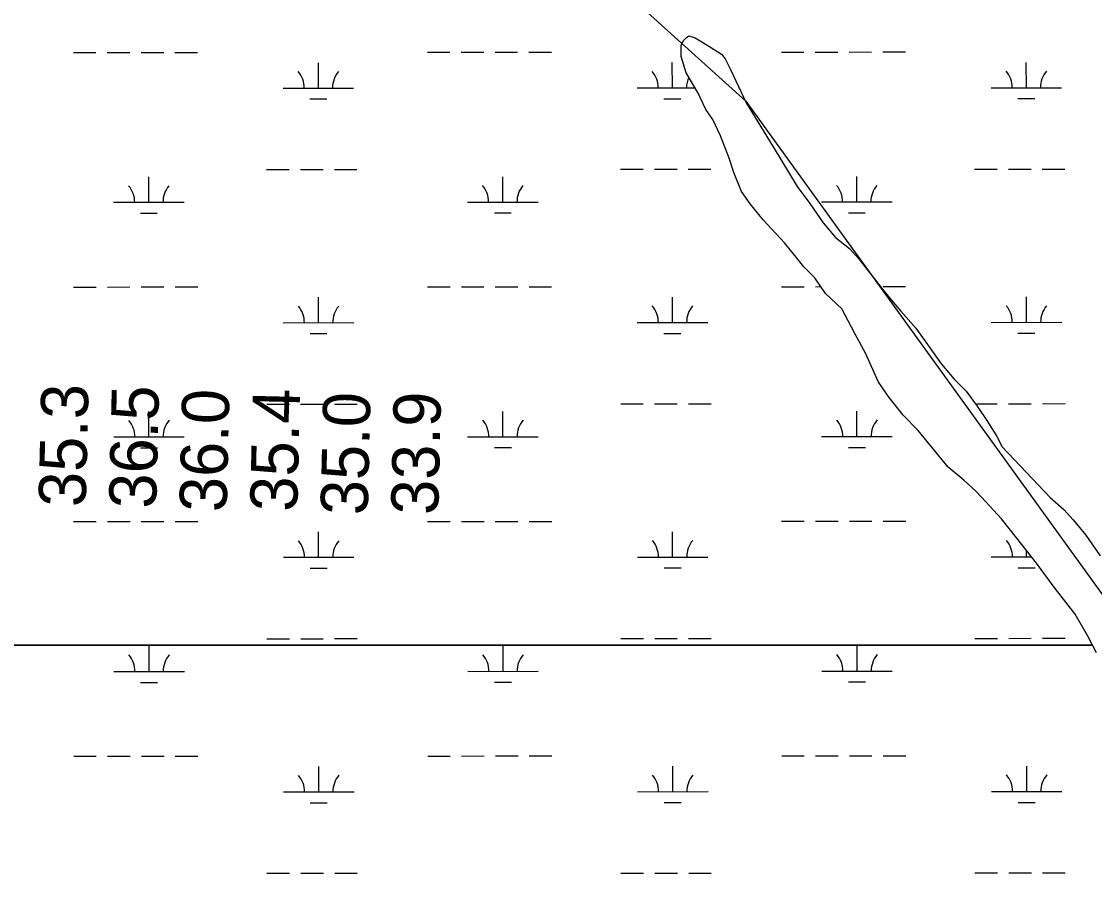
# Model space of a CAD drawing. Extents: x 3279314 to 3317160, y 734079 to 759431.
# Drawn here: x 3312365 to 3313886, y 744211 to 745427 of the extents above; entities that cross this region are included whole.
import ezdxf

# ---------------------------------------------------------------- set-up
doc = ezdxf.new("R2010")
doc.units = 0
for name, color, linetype in [('V-RIVR-RANG', 7, 'Continuous'), ('V-SITE-VEGE', 7, 'Continuous'), ('V-TOPO-SHOR', 7, 'Continuous'), ('V-WETL-SWMP', 7, 'Continuous')]:
    doc.layers.add(name, color=color, linetype=linetype)

msp = doc.modelspace()

# ---------------------------------------------------------------- linework, layer by layer
at = {"layer": 'V-SITE-VEGE'}
for p, q in [((3313303.5, 745399.7), (3313307.6, 745403.9)), ((3313307.6, 745403.9), (3313311.2, 745406.5)), ((3313311.2, 745406.5), (3313320, 745403.7)), ((3313320, 745403.7), (3313331.8, 745396.6)), ((3313300.1, 745376.8), (3313300.2, 745392.7)), ((3313300.2, 745392.7), (3313303.5, 745399.7)), ((3313331.8, 745396.6), (3313347.1, 745387.1)), ((3313347.1, 745387.1), (3313357.4, 745380.5)), ((3313307.2, 745353.7), (3313300.1, 745376.8)), ((3313357.4, 745380.5), (3313362.4, 745373.9)), ((3313362.4, 745373.9), (3313370.7, 745357.7)), ((3313370.7, 745357.7), (3313392.4, 745311.1)), ((3313323.6, 745326), (3313307.2, 745353.7)), ((3313335.3, 745301.9), (3313323.6, 745326)), ((3313392.4, 745311.1), (3313430.7, 745249)), ((3313345.2, 745287.8), (3313335.3, 745301.9)), ((3313355.7, 745264.7), (3313345.2, 745287.8)), ((3313368.2, 745232.6), (3313355.7, 745264.7)), ((3313430.7, 745249), (3313464.5, 745192.6)), ((3313374.8, 745212.3), (3313368.2, 745232.6)), ((3313385.8, 745185.4), (3313374.8, 745212.3)), ((3313464.5, 745192.6), (3313482.5, 745168.5)), ((3313397.8, 745167.9), (3313385.8, 745185.4)), ((3313416.5, 745145.2), (3313397.8, 745167.9)), ((3313482.5, 745168.5), (3313501.7, 745141.1)), ((3313446.8, 745112.9), (3313416.5, 745145.2)), ((3313501.7, 745141.1), (3313519.1, 745120.4)), ((3313461.3, 745095), (3313446.8, 745112.9)), ((3313519.1, 745120.4), (3313538.7, 745104.8)), ((3313538.7, 745104.8), (3313551.7, 745090.5)), ((3313474.1, 745078.9), (3313461.3, 745095)), ((3313551.7, 745090.5), (3313585.5, 745047.2)), ((3313489.6, 745063), (3313474.1, 745078.9)), ((3313504.7, 745040.8), (3313489.6, 745063)), ((3313527.8, 745019), (3313504.7, 745040.8)), ((3313585.5, 745047.2), (3313597.9, 745031.9)), ((3313597.9, 745031.9), (3313611.4, 745016)), ((3313546.3, 744984.4), (3313527.8, 745019)), ((3313611.4, 745016), (3313633, 744991.7)), ((3313633, 744991.7), (3313669.1, 744940.5)), ((3313562.2, 744955.2), (3313546.3, 744984.4)), ((3313579.7, 744916.2), (3313562.2, 744955.2)), ((3313669.1, 744940.5), (3313687.3, 744919.2)), ((3313593.7, 744895.2), (3313579.7, 744916.2)), ((3313687.3, 744919.2), (3313704.1, 744902.6)), ((3313704.1, 744902.6), (3313720, 744881.1)), ((3313615, 744868.5), (3313593.7, 744895.2)), ((3313720, 744881.1), (3313734.5, 744859.3)), ((3313636.3, 744846.6), (3313615, 744868.5)), ((3313734.5, 744859.3), (3313747.8, 744838.3)), ((3313678.9, 744794.6), (3313636.3, 744846.6)), ((3313747.8, 744838.3), (3313755.4, 744823.4)), ((3313755.4, 744823.4), (3313823.3, 744751.8)), ((3313700.9, 744776), (3313678.9, 744794.6)), ((3313718.2, 744759.9), (3313700.9, 744776)), ((3313732.2, 744745.3), (3313718.2, 744759.9)), ((3313823.3, 744751.8), (3313842.5, 744734.7)), ((3313754.3, 744721.2), (3313732.2, 744745.3)), ((3313842.5, 744734.7), (3313855.9, 744719.9)), ((3313776.3, 744694.1), (3313754.3, 744721.2)), ((3313855.9, 744719.9), (3313874.1, 744698.1)), ((3313804.1, 744658.3), (3313776.3, 744694.1)), ((3313874.1, 744698.1), (3313894.4, 744668.7)), ((3313829.1, 744624.7), (3313804.1, 744658.3)), ((3313858.7, 744586.3), (3313829.1, 744624.7)), ((3313876.6, 744554.8), (3313858.7, 744586.3)), ((3313883.4, 744542.3), (3313876.6, 744554.8)), ((3311768, 744542.3), (3313883.4, 744542.3)), ((3313883.4, 744542.3), (3311768, 744542.3)), ((3313889.2, 744531.5), (3313883.4, 744542.3))]:
    msp.add_line(p, q, dxfattribs=at)
at = {"layer": 'V-TOPO-SHOR'}
msp.add_lwpolyline([(3311282.9, 748280.1), (3311374.4, 747890.3), (3311439.4, 747710.7), (3311574.1, 747527.6), (3311747.1, 747411.2), (3311978, 747011.8), (3312141.4, 746902.4), (3312208.8, 746715.1), (3312353.1, 746503), (3312497.5, 746061.9), (3312853.1, 745955.4), (3313252.2, 745439.6), (3313391.6, 745313.5), (3314012, 744455.2), (3314569.8, 743868.9), (3314781.3, 743697), (3314872.7, 743559.7), (3314937.1, 743540.1)], dxfattribs=at)
at = {"layer": 'V-WETL-SWMP'}
for p, q in [((3313303.5, 745399.7), (3313307.6, 745403.9)), ((3313303.5, 745399.7), (3313307.6, 745403.9)), ((3313307.6, 745403.9), (3313311.2, 745406.5)), ((3313307.6, 745403.9), (3313311.2, 745406.5)), ((3313311.2, 745406.5), (3313320, 745403.7)), ((3313311.2, 745406.5), (3313320, 745403.7)), ((3313320, 745403.7), (3313331.8, 745396.6)), ((3313320, 745403.7), (3313331.8, 745396.6)), ((3313300.1, 745376.8), (3313300.2, 745392.7)), ((3313300.1, 745376.8), (3313300.2, 745392.7)), ((3313300.2, 745392.7), (3313303.5, 745399.7)), ((3313300.2, 745392.7), (3313303.5, 745399.7)), ((3313331.8, 745396.6), (3313347.1, 745387.1)), ((3313331.8, 745396.6), (3313347.1, 745387.1)), ((3313347.1, 745387.1), (3313357.4, 745380.5)), ((3313347.1, 745387.1), (3313357.4, 745380.5)), ((3312438.4, 745382.8), (3312470.4, 745382.8)), ((3312486.4, 745382.8), (3312518.4, 745382.8)), ((3312534.4, 745382.8), (3312566.4, 745382.9)), ((3312582.4, 745382.9), (3312614.4, 745382.9)), ((3312940.3, 745383), (3312972.3, 745383.1)), ((3312988.3, 745383.1), (3313020.3, 745383.1)), ((3313036.3, 745383.1), (3313068.3, 745383.1)), ((3313084.3, 745383.1), (3313116.3, 745383.1)), ((3313307.2, 745353.7), (3313300.1, 745376.8)), ((3313307.2, 745353.7), (3313300.1, 745376.8)), ((3313357.4, 745380.5), (3313362.4, 745373.9)), ((3313357.4, 745380.5), (3313362.4, 745373.9)), ((3313362.4, 745373.9), (3313370.7, 745357.7)), ((3313362.4, 745373.9), (3313370.7, 745357.7)), ((3313442.2, 745383.3), (3313474.2, 745383.3)), ((3313490.2, 745383.3), (3313522.2, 745383.3)), ((3313538.2, 745383.3), (3313570.2, 745383.4)), ((3313586.2, 745383.4), (3313618.2, 745383.4)), ((3312785.7, 745332.2), (3312785.7, 745368.2)), ((3313287.7, 745332.5), (3313287.6, 745368.5)), ((3313370.7, 745357.7), (3313392.4, 745311.1)), ((3313370.7, 745357.7), (3313392.4, 745311.1)), ((3313789.6, 745332.7), (3313789.5, 745368.7)), ((3313323.6, 745326), (3313307.2, 745353.7)), ((3313323.6, 745326), (3313307.2, 745353.7)), ((3312735.7, 745332.2), (3312835.7, 745332.2)), ((3313237.7, 745332.5), (3313319.7, 745332.5)), ((3313335.3, 745301.9), (3313323.6, 745326)), ((3313335.3, 745301.9), (3313323.6, 745326)), ((3313739.6, 745332.7), (3313839.6, 745332.8)), ((3312773.8, 745316.8), (3312797.8, 745316.8)), ((3313275.7, 745317), (3313299.7, 745317.1)), ((3313392.4, 745311.1), (3313430.7, 745249)), ((3313392.4, 745311.1), (3313430.7, 745249)), ((3313777.6, 745317.3), (3313801.6, 745317.3)), ((3313345.2, 745287.8), (3313335.3, 745301.9)), ((3313345.2, 745287.8), (3313335.3, 745301.9)), ((3313355.7, 745264.7), (3313345.2, 745287.8)), ((3313355.7, 745264.7), (3313345.2, 745287.8)), ((3313368.2, 745232.6), (3313355.7, 745264.7)), ((3313368.2, 745232.6), (3313355.7, 745264.7)), ((3313430.7, 745249), (3313464.5, 745192.6)), ((3313430.7, 745249), (3313464.5, 745192.6)), ((3313374.8, 745212.3), (3313368.2, 745232.6)), ((3313374.8, 745212.3), (3313368.2, 745232.6)), ((3312545.4, 745170.2), (3312545.3, 745206.2)), ((3312712.4, 745216.8), (3312744.4, 745216.8)), ((3312760.4, 745216.8), (3312792.4, 745216.8)), ((3312808.4, 745216.8), (3312840.4, 745216.8)), ((3313047.3, 745170.5), (3313047.2, 745206.5)), ((3313214.3, 745217), (3313246.3, 745217)), ((3313262.3, 745217), (3313294.3, 745217)), ((3313310.3, 745217.1), (3313342.3, 745217.1)), ((3313385.8, 745185.4), (3313374.8, 745212.3)), ((3313385.8, 745185.4), (3313374.8, 745212.3)), ((3313549.2, 745170.7), (3313549.2, 745206.7)), ((3313716.2, 745217.3), (3313748.2, 745217.3)), ((3313764.2, 745217.3), (3313796.2, 745217.3)), ((3313812.2, 745217.3), (3313844.2, 745217.3)), ((3313464.5, 745192.6), (3313482.5, 745168.5)), ((3313464.5, 745192.6), (3313482.5, 745168.5)), ((3313397.8, 745167.9), (3313385.8, 745185.4)), ((3313397.8, 745167.9), (3313385.8, 745185.4)), ((3312495.4, 745170.2), (3312595.4, 745170.3)), ((3312997.3, 745170.5), (3313097.3, 745170.5)), ((3313416.5, 745145.2), (3313397.8, 745167.9)), ((3313416.5, 745145.2), (3313397.8, 745167.9)), ((3313482.5, 745168.5), (3313501.7, 745141.1)), ((3313482.5, 745168.5), (3313501.7, 745141.1)), ((3313499.2, 745170.7), (3313599.2, 745170.8)), ((3312533.4, 745154.8), (3312557.4, 745154.8)), ((3313035.3, 745155.1), (3313059.3, 745155.1)), ((3313446.8, 745112.9), (3313416.5, 745145.2)), ((3313446.8, 745112.9), (3313416.5, 745145.2)), ((3313537.2, 745155.3), (3313561.2, 745155.3)), ((3313501.7, 745141.1), (3313519.1, 745120.4)), ((3313501.7, 745141.1), (3313519.1, 745120.4)), ((3313461.3, 745095), (3313446.8, 745112.9)), ((3313461.3, 745095), (3313446.8, 745112.9)), ((3313519.1, 745120.4), (3313538.7, 745104.8)), ((3313519.1, 745120.4), (3313538.7, 745104.8)), ((3313538.7, 745104.8), (3313551.7, 745090.5)), ((3313538.7, 745104.8), (3313551.7, 745090.5)), ((3313474.1, 745078.9), (3313461.3, 745095)), ((3313474.1, 745078.9), (3313461.3, 745095)), ((3313551.7, 745090.5), (3313585.5, 745047.2)), ((3313551.7, 745090.5), (3313585.5, 745047.2)), ((3313489.6, 745063), (3313474.1, 745078.9)), ((3313489.6, 745063), (3313474.1, 745078.9)), ((3313504.7, 745040.7), (3313489.6, 745063)), ((3313504.7, 745040.7), (3313489.6, 745063)), ((3312438.6, 745050.1), (3312470.6, 745050.1)), ((3312486.6, 745050.1), (3312518.6, 745050.2)), ((3312534.6, 745050.2), (3312566.6, 745050.2)), ((3312582.6, 745050.2), (3312614.6, 745050.2)), ((3312940.5, 745050.4), (3312972.5, 745050.4)), ((3312988.5, 745050.4), (3313020.5, 745050.4)), ((3313036.5, 745050.4), (3313068.5, 745050.4)), ((3313084.5, 745050.4), (3313116.5, 745050.5)), ((3313442.4, 745050.6), (3313474.4, 745050.6)), ((3313490.4, 745050.6), (3313498, 745050.7)), ((3313527.8, 745019), (3313504.7, 745040.7)), ((3313527.8, 745019), (3313504.7, 745040.7)), ((3313585.5, 745047.2), (3313597.9, 745031.9)), ((3313585.5, 745047.2), (3313597.9, 745031.9)), ((3313586.4, 745050.7), (3313618.4, 745050.7)), ((3312785.9, 744999.5), (3312785.9, 745035.5)), ((3313287.8, 744999.8), (3313287.8, 745035.8)), ((3313597.9, 745031.9), (3313611.4, 745016)), ((3313597.9, 745031.9), (3313611.4, 745016)), ((3313789.7, 745000.1), (3313789.7, 745036.1)), ((3313546.3, 744984.4), (3313527.8, 745019)), ((3313546.3, 744984.4), (3313527.8, 745019)), ((3313611.4, 745016), (3313633, 744991.7)), ((3313611.4, 745016), (3313633, 744991.7)), ((3312735.9, 744999.5), (3312835.9, 744999.6)), ((3313237.8, 744999.8), (3313337.8, 744999.8)), ((3313633, 744991.7), (3313669.1, 744940.5)), ((3313633, 744991.7), (3313669.1, 744940.5)), ((3313739.7, 745000), (3313839.7, 745000.1)), ((3312773.9, 744984.1), (3312797.9, 744984.1)), ((3313275.8, 744984.4), (3313299.8, 744984.4)), ((3313562.2, 744955.2), (3313546.3, 744984.4)), ((3313562.2, 744955.2), (3313546.3, 744984.4)), ((3313777.7, 744984.6), (3313801.7, 744984.6)), ((3313579.7, 744916.2), (3313562.2, 744955.2)), ((3313579.7, 744916.2), (3313562.2, 744955.2)), ((3313669.1, 744940.5), (3313687.3, 744919.2)), ((3313669.1, 744940.5), (3313687.3, 744919.2)), ((3313593.7, 744895.2), (3313579.7, 744916.2)), ((3313593.7, 744895.2), (3313579.7, 744916.2)), ((3313687.3, 744919.2), (3313704.1, 744902.6)), ((3313687.3, 744919.2), (3313704.1, 744902.6)), ((3313704.1, 744902.6), (3313720, 744881.1)), ((3313704.1, 744902.6), (3313720, 744881.1)), ((3313214.5, 744884.3), (3313246.5, 744884.3)), ((3313262.5, 744884.4), (3313294.5, 744884.4)), ((3313310.5, 744884.4), (3313342.5, 744884.4)), ((3313615, 744868.5), (3313593.7, 744895.2)), ((3313615, 744868.5), (3313593.7, 744895.2)), ((3313717.4, 744884.6), (3313748.4, 744884.6)), ((3313764.4, 744884.6), (3313796.4, 744884.6)), ((3313812.4, 744884.6), (3313844.4, 744884.7)), ((3312545.5, 744837.6), (3312545.5, 744873.6)), ((3312712.6, 744884.1), (3312744.6, 744884.1)), ((3312760.6, 744884.1), (3312792.6, 744884.1)), ((3312808.6, 744884.1), (3312840.6, 744884.1)), ((3313047.4, 744837.8), (3313047.4, 744873.8)), ((3313549.3, 744838.1), (3313549.3, 744874.1)), ((3313720, 744881.1), (3313734.5, 744859.3)), ((3313720, 744881.1), (3313734.5, 744859.3)), ((3313636.3, 744846.6), (3313615, 744868.5)), ((3313636.3, 744846.6), (3313615, 744868.5)), ((3313734.5, 744859.3), (3313747.8, 744838.3)), ((3313734.5, 744859.3), (3313747.8, 744838.3)), ((3313678.9, 744794.6), (3313636.3, 744846.6)), ((3313678.9, 744794.6), (3313636.3, 744846.6)), ((3312495.5, 744837.5), (3312595.5, 744837.6)), ((3312997.4, 744837.8), (3313097.4, 744837.8)), ((3313499.3, 744838), (3313599.3, 744838.1)), ((3313747.8, 744838.3), (3313755.4, 744823.4)), ((3313747.8, 744838.3), (3313755.4, 744823.4)), ((3313755.4, 744823.4), (3313823.3, 744751.8)), ((3313755.4, 744823.4), (3313823.3, 744751.8)), ((3312533.5, 744822.1), (3312557.5, 744822.1)), ((3313035.4, 744822.4), (3313059.4, 744822.4)), ((3313537.3, 744822.6), (3313561.3, 744822.6)), ((3313700.9, 744776), (3313678.9, 744794.6)), ((3313700.9, 744776), (3313678.9, 744794.6)), ((3313718.2, 744759.9), (3313700.9, 744776)), ((3313718.2, 744759.9), (3313700.9, 744776)), ((3313732.2, 744745.3), (3313718.2, 744759.9)), ((3313732.2, 744745.3), (3313718.2, 744759.9)), ((3313823.3, 744751.8), (3313842.5, 744734.7)), ((3313823.3, 744751.8), (3313842.5, 744734.7)), ((3313754.3, 744721.2), (3313732.2, 744745.3)), ((3313754.3, 744721.2), (3313732.2, 744745.3)), ((3313842.5, 744734.7), (3313855.9, 744719.9)), ((3313842.5, 744734.7), (3313855.9, 744719.9)), ((3312438.7, 744717.4), (3312470.7, 744717.5)), ((3312486.7, 744717.5), (3312518.7, 744717.5)), ((3312534.7, 744717.5), (3312566.7, 744717.5)), ((3312582.7, 744717.5), (3312614.7, 744717.5)), ((3312940.6, 744717.7), (3312972.6, 744717.7)), ((3312988.6, 744717.7), (3313020.6, 744717.7)), ((3313036.6, 744717.7), (3313068.6, 744717.8)), ((3313084.6, 744717.8), (3313116.6, 744717.8)), ((3313442.6, 744717.9), (3313474.6, 744718)), ((3313490.6, 744718), (3313522.6, 744718)), ((3313538.6, 744718), (3313570.6, 744718)), ((3313586.6, 744718), (3313618.6, 744718)), ((3313776.3, 744694.1), (3313754.3, 744721.2)), ((3313776.3, 744694.1), (3313754.3, 744721.2)), ((3313855.9, 744719.9), (3313874.1, 744698.1)), ((3313855.9, 744719.9), (3313874.1, 744698.1)), ((3312786.1, 744666.9), (3312786.1, 744702.9)), ((3313288, 744667.1), (3313288, 744703.1)), ((3313804.1, 744658.3), (3313776.3, 744694.1)), ((3313804.1, 744658.3), (3313776.3, 744694.1)), ((3313874.1, 744698.1), (3313894.4, 744668.7)), ((3313874.1, 744698.1), (3313894.4, 744668.7)), ((3313789.9, 744667.4), (3313789.9, 744676.6)), ((3312736.1, 744666.8), (3312836.1, 744666.9)), ((3313238, 744667.1), (3313338, 744667.2)), ((3313739.9, 744667.4), (3313797.1, 744667.4)), ((3313829.1, 744624.7), (3313804.1, 744658.3)), ((3313829.1, 744624.7), (3313804.1, 744658.3)), ((3312774.1, 744651.4), (3312798.1, 744651.4)), ((3313276, 744651.7), (3313300, 744651.7)), ((3313777.9, 744651.9), (3313801.9, 744652)), ((3313858.7, 744586.3), (3313829.1, 744624.7)), ((3313858.7, 744586.3), (3313829.1, 744624.7)), ((3313876.6, 744554.8), (3313858.7, 744586.3)), ((3313876.6, 744554.8), (3313858.7, 744586.3)), ((3312712.7, 744551.4), (3312744.7, 744551.4)), ((3312760.7, 744551.4), (3312792.7, 744551.4)), ((3312808.7, 744551.5), (3312840.7, 744551.5)), ((3313214.6, 744551.7), (3313246.6, 744551.7)), ((3313262.6, 744551.7), (3313294.6, 744551.7)), ((3313310.6, 744551.7), (3313342.6, 744551.7)), ((3313716.6, 744551.9), (3313748.6, 744551.9)), ((3313764.6, 744551.9), (3313796.6, 744552)), ((3313812.6, 744552), (3313844.6, 744552)), ((3313889.2, 744531.5), (3313876.6, 744554.8)), ((3313889.2, 744531.5), (3313876.6, 744554.8)), ((3312545.7, 744504.9), (3312545.7, 744540.9)), ((3313047.6, 744505.1), (3313047.6, 744541.1)), ((3313549.5, 744505.4), (3313549.5, 744541.4)), ((3312495.7, 744504.9), (3312595.7, 744504.9)), ((3312997.6, 744505.1), (3313097.6, 744505.2)), ((3313499.5, 744505.4), (3313599.5, 744505.4)), ((3312533.7, 744489.4), (3312557.7, 744489.5)), ((3313035.6, 744489.7), (3313059.6, 744489.7)), ((3313537.5, 744490), (3313561.5, 744490)), ((3312438.9, 744384.8), (3312470.9, 744384.8)), ((3312486.9, 744384.8), (3312518.9, 744384.8)), ((3312534.9, 744384.8), (3312566.9, 744384.8)), ((3312582.9, 744384.8), (3312614.9, 744384.9)), ((3312940.8, 744385), (3312972.8, 744385)), ((3312988.8, 744385), (3313020.8, 744385.1)), ((3313036.8, 744385.1), (3313068.8, 744385.1)), ((3313084.8, 744385.1), (3313116.8, 744385.1)), ((3313442.7, 744385.3), (3313474.7, 744385.3)), ((3313490.7, 744385.3), (3313522.7, 744385.3)), ((3313538.7, 744385.3), (3313570.7, 744385.3)), ((3313586.7, 744385.3), (3313618.7, 744385.4)), ((3312786.3, 744334.2), (3312786.2, 744370.2)), ((3313288.2, 744334.5), (3313288.1, 744370.5)), ((3313790.1, 744334.7), (3313790.1, 744370.7)), ((3312736.3, 744334.2), (3312836.3, 744334.2)), ((3313238.2, 744334.4), (3313338.2, 744334.5)), ((3313740.1, 744334.7), (3313840.1, 744334.7)), ((3312774.3, 744318.8), (3312798.3, 744318.8)), ((3313276.2, 744319), (3313300.2, 744319)), ((3313778.1, 744319.3), (3313802.1, 744319.3)), ((3312712.9, 744218.7), (3312744.9, 744218.7)), ((3312760.9, 744218.8), (3312792.9, 744218.8)), ((3312808.9, 744218.8), (3312840.9, 744218.8)), ((3313214.8, 744219), (3313246.8, 744219)), ((3313262.8, 744219), (3313294.8, 744219)), ((3313310.8, 744219), (3313342.8, 744219)), ((3313716.7, 744219.2), (3313748.7, 744219.3)), ((3313764.7, 744219.3), (3313796.7, 744219.3)), ((3313812.7, 744219.3), (3313844.7, 744219.3))]:
    msp.add_line(p, q, dxfattribs=at)
for centre, start, end in [((3313232.4, 745332.9), 359.2573, 40.801), ((3313734.3, 745333.2), 359.2573, 40.801), ((3313844.8, 745333.2), 139.2573, 180.801), ((3312730.5, 745332.7), 359.2573, 40.801), ((3312841, 745332.7), 139.2573, 180.801), ((3313342.9, 745333), 155.5877, 180.801), ((3312490.1, 745170.7), 359.2573, 40.801), ((3312600.6, 745170.7), 139.2573, 180.801), ((3312992, 745170.9), 359.2573, 40.801), ((3313102.5, 745171), 139.2573, 180.801), ((3313493.9, 745171.2), 359.2573, 40.801), ((3313604.4, 745171.3), 139.2573, 180.801), ((3312730.7, 745000), 359.2573, 40.801), ((3312841.2, 745000), 139.2573, 180.801), ((3313232.6, 745000.2), 359.2573, 40.801), ((3313343.1, 745000.3), 139.2573, 180.801), ((3313734.5, 745000.5), 359.2573, 40.801), ((3313845, 745000.6), 139.2573, 180.801), ((3312490.3, 744838), 359.2573, 40.801), ((3312600.8, 744838.1), 139.2573, 180.801), ((3312992.2, 744838.3), 359.2573, 40.801), ((3313102.7, 744838.3), 139.2573, 180.801), ((3313494.1, 744838.5), 359.2573, 40.801), ((3313604.6, 744838.6), 139.2573, 180.801), ((3312730.8, 744667.3), 359.2573, 40.801), ((3312841.3, 744667.4), 139.2573, 180.801), ((3313232.7, 744667.6), 359.2573, 40.801), ((3313343.2, 744667.6), 139.2573, 180.801), ((3313734.7, 744667.8), 359.2573, 40.801), ((3312490.5, 744505.3), 359.2573, 40.801), ((3312600.9, 744505.4), 139.2573, 180.801), ((3312992.4, 744505.6), 359.2573, 40.801), ((3313102.8, 744505.6), 139.2573, 180.801), ((3313494.3, 744505.8), 359.2573, 40.801), ((3313604.8, 744505.9), 139.2573, 180.801), ((3312731, 744334.6), 359.2573, 40.801), ((3312841.5, 744334.7), 139.2573, 180.801), ((3313232.9, 744334.9), 359.2573, 40.801), ((3313343.4, 744335), 139.2573, 180.801), ((3313734.8, 744335.2), 359.2573, 40.801), ((3313845.3, 744335.2), 139.2573, 180.801)]:
    msp.add_arc(centre, 35.2, start, end, dxfattribs=at)

# ---------------------------------------------------------------- texts
at = {"layer": 'V-RIVR-RANG'}
for s, p in [('35.3', (3312455.8, 744737.6)), ('36.5', (3312555.7, 744735.4)), ('36.0', (3312655.6, 744730.4)), ('35.4', (3312755.7, 744731.1)), ('35.0', (3312855.6, 744726)), ('33.9', (3312955.6, 744726.5))]:
    msp.add_text(s, height=67, rotation=88.6283, dxfattribs=at).set_placement(p)

doc.saveas('drawing.dxf')
